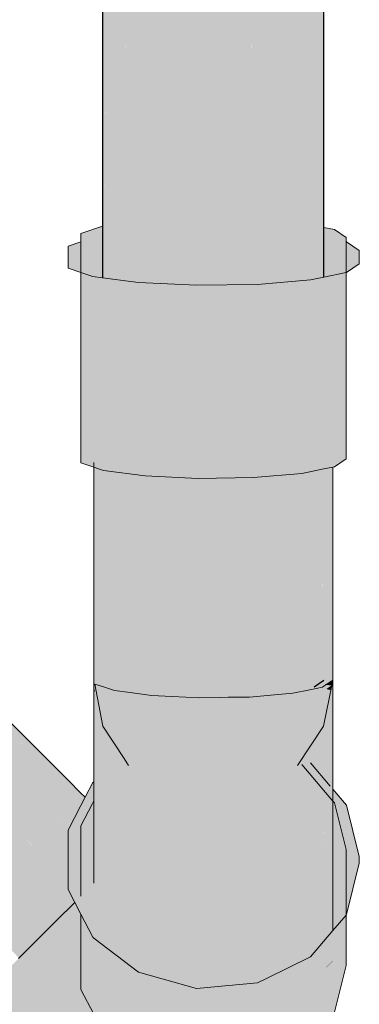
# Model space of a CAD drawing. Header units: millimetres. Extents: x 321 to 585, y -277 to 9.
# Tile 451 of 656: x 520.877 to 521.185, y -205.727 to -204.835. Entities that reach past the tile are written whole.
import ezdxf

# ---------------------------------------------------------------- set-up
doc = ezdxf.new("R2010")
doc.units = ezdxf.units.MM
doc.header["$MEASUREMENT"] = 0
for name, color, linetype, lineweight in [('CV-Condutos', 1, 'Continuous', 25), ('CV-Ramal de ventilação', 9, 'Continuous', 18), ('TQ-Condutos', 3, 'Continuous', 25)]:
    doc.layers.add(name, color=color, linetype=linetype, lineweight=lineweight)

msp = doc.modelspace()

# ---------------------------------------------------------------- hatches: boundary and pattern name
at = {"layer": 'CV-Condutos', "linetype": 'Continuous'}
for points in [[(520.95239, -205.02967), (520.95239, -205.06866), (520.95255, -205.06868), (520.95407, -205.06889), (520.95574, -205.06911), (520.95705, -205.06928), (520.95425, -205.02905), (520.95425, -205.02143), (520.95239, -201.68815), (520.95239, -205.02204)], [(521.14518, -205.02146), (521.14518, -205.01654), (521.14518, -205.01299), (521.1442, -201.69112), (521.1442, -205.01232), (521.1442, -205.01586), (521.1442, -205.01232), (521.1442, -201.69112), (521.12237, -204.99721), (521.12235, -205.00073), (521.12224, -205.01681), (521.1442, -205.02126), (521.12224, -205.01681), (521.12755, -205.0717), (521.14083, -205.07057), (521.1442, -205.06989), (521.1443, -205.06987), (521.14507, -205.06971), (521.14609, -205.0695)], [(521.15297, -205.0681), (521.15297, -205.02304), (521.15297, -205.02194), (521.15297, -205.01839), (521.15297, -201.68506), (521.1452, -205.01301), (521.14519, -205.01655), (521.14518, -205.02146), (521.14609, -205.0695), (521.14687, -205.06934)], [(520.95425, -205.02905), (520.95705, -205.06928), (520.9571, -205.06929), (520.96954, -205.07094), (520.96988, -205.07098), (520.96954, -205.024), (520.96988, -205.07098), (520.97264, -205.07135), (520.97627, -205.07183), (520.9791, -205.07221), (521.00013, -205.0737), (521.00087, -205.07374), (521.00141, -205.07376), (521.00486, -205.07393), (521.01057, -205.0742), (521.01478, -205.0744), (521.04097, -205.07565), (521.04097, -205.00037), (521.04097, -205.07544), (521.04164, -205.07543), (521.04514, -205.07538), (521.046, -204.99871), (521.04599, -204.99105), (521.04097, -204.99271), (521.04599, -204.99105), (521.04097, -201.69991), (521.0056, -205.00442), (521.00552, -205.0121), (521.00087, -205.01363), (521.00552, -205.0121), (521.00551, -205.00445), (521.00087, -205.00599), (521.00551, -205.00445), (521.00087, -201.69797), (520.97311, -205.01518), (520.97305, -205.02284), (520.97304, -205.0152), (520.96954, -205.01636), (520.97304, -205.0152), (520.96954, -201.69383), (520.95429, -205.02141)], [(521.12224, -205.01681), (521.12223, -205.00064), (521.12223, -204.99711), (521.11942, -201.69614), (521.11942, -204.99516), (521.11942, -204.9987), (521.11942, -204.99516), (521.11942, -201.69614), (521.08752, -204.97309), (521.08749, -204.97658), (521.08748, -204.97306), (521.08291, -201.69924), (521.08712, -204.97281), (521.08291, -201.69924), (521.0466, -204.94477), (521.08291, -204.96989), (521.08712, -204.97633), (521.08291, -204.96989), (521.0466, -204.94477), (521.04656, -204.94824), (521.04609, -204.99102), (521.046, -204.99871), (521.08291, -204.9865), (521.08291, -204.97883), (521.08291, -204.97341), (521.08291, -205.00883), (521.08291, -204.9865), (521.046, -204.99871), (521.04597, -205.00134), (521.04514, -205.07538), (521.05209, -205.07527), (521.05695, -205.0752), (521.08291, -205.0748), (521.08343, -205.07479), (521.08653, -205.07475), (521.08717, -205.00969), (521.11942, -205.01623), (521.08717, -205.00969), (521.08653, -205.07475), (521.08769, -205.07473), (521.09199, -205.07466), (521.0928, -205.07465), (521.09595, -205.07438), (521.11942, -205.07239), (521.11974, -205.07236), (521.12188, -205.07218), (521.12511, -205.07191), (521.12755, -205.0717)], [(520.9524, -201.71243), (520.95425, -205.02905), (520.96943, -201.71799), (520.96944, -201.71569), (520.96795, -201.71541), (520.95544, -201.71301)], [(520.96956, -201.71736), (520.97305, -205.02284), (521.00068, -201.72168), (520.98221, -201.71814), (520.96956, -201.71572)], [(521.1192, -201.71824), (521.10708, -201.71899), (521.08293, -201.72047), (521.08294, -201.72172), (521.08749, -204.97658)], [(521.14405, -201.71481), (521.14405, -201.71371), (521.13006, -201.71639), (521.11944, -201.71759), (521.11944, -201.71843), (521.12224, -205.01681)], [(521.15291, -201.71201), (521.15291, -201.71116), (521.1477, -201.71301), (521.14421, -201.71368), (521.14421, -201.71425), (521.14518, -205.02146)], [(521.00091, -201.72021), (521.00552, -205.0121), (521.04074, -201.72172), (521.04075, -201.72097), (521.03943, -201.72094), (521.02285, -201.72063), (521.0009, -201.71928)], [(521.08265, -201.72177), (521.08267, -201.72058), (521.08267, -201.72048), (521.0803, -201.72063), (521.06601, -201.7209), (521.05158, -201.72118), (521.06668, -201.72146), (521.05158, -201.72118), (521.041, -201.72097), (521.041, -201.72138), (521.04101, -201.72304), (521.046, -204.99871)], [(521.14466, -205.24369), (521.1442, -205.43948), (521.15297, -205.4334)]]:
    msp.add_hatch(color=11, dxfattribs=at).paths.add_polyline_path(points)
at = {"layer": 'CV-Ramal de ventilação', "linetype": 'Continuous'}
for points in [[(520.93283, -205.02852), (520.93283, -205.03594), (520.93313, -205.03604), (520.95239, -205.04242), (520.93283, -205.03594), (520.93283, -205.06392), (520.94973, -205.06831), (520.94365, -205.0675), (520.93283, -205.06392), (520.93283, -205.06607), (520.93283, -205.23653), (520.95049, -205.06977), (520.95063, -205.06843), (520.94457, -205.12571), (520.93283, -205.23653), (520.94457, -205.24041), (520.95239, -205.243), (520.95335, -205.24332), (520.95239, -205.09667), (520.9522, -205.06864), (520.95239, -205.05186), (520.9522, -205.06864), (520.95239, -205.06448), (520.95335, -205.04274), (520.95239, -205.06448), (520.95239, -205.06866), (520.9522, -205.06864), (520.95239, -205.09667), (520.95335, -205.24332), (520.95335, -205.06879), (520.986, -205.07312), (520.99087, -205.0477), (520.98602, -205.07303), (520.99087, -205.07326), (520.98602, -205.07303), (520.95335, -205.24332), (520.99087, -205.2483), (521.03888, -205.25059), (521.03277, -205.07526), (521.03888, -205.07547), (521.03888, -205.05), (521.03888, -205.07547), (521.03888, -205.25059), (521.08271, -205.07481), (521.03888, -205.25059), (521.08909, -205.24981), (521.08909, -205.07471), (521.08909, -205.07497), (521.08909, -205.24981), (521.0928, -205.07465), (521.08909, -205.04922), (521.0928, -205.07465), (521.08909, -205.24981), (521.12668, -205.07414), (521.1272, -205.07173), (521.08909, -205.24981), (521.13281, -205.2461), (521.13281, -205.07125), (521.13281, -205.0722), (521.13281, -205.2461), (521.15297, -205.10566), (521.15823, -205.06909), (521.15297, -205.06954), (521.15823, -205.06909), (521.15853, -205.06698), (521.15297, -205.0681), (521.14083, -205.07057), (521.13281, -205.04551), (521.14083, -205.07057), (521.15297, -205.06234), (521.15297, -205.04142), (521.15297, -205.06234), (521.15853, -205.06698), (521.16248, -205.0395), (521.15297, -205.03887), (521.16248, -205.0395), (521.16097, -205.04997), (521.16097, -205.06648), (521.16228, -205.06622), (521.16248, -205.06618), (521.16228, -205.06622), (521.16097, -205.06648), (521.16097, -205.24039), (521.16248, -205.24008), (521.16922, -205.06481), (521.16248, -205.24008), (521.17297, -205.23282), (521.17135, -205.06437), (521.1704, -205.03401), (521.17135, -205.06437), (521.17297, -205.23282), (521.17297, -205.06404), (521.17282, -205.06407), (521.17297, -205.06404), (521.17297, -205.03579), (521.17297, -205.03223), (521.1728, -205.03567), (521.17297, -205.03223), (521.16783, -205.03223), (521.15297, -205.03223), (521.05158, -205.03223), (520.95239, -205.03542), (520.95239, -205.03533), (520.93349, -205.03592), (520.95239, -205.02966), (520.95239, -205.02913), (520.95239, -205.02204)], [(520.93349, -205.03592), (520.95239, -205.03533), (520.95239, -205.02967)], [(521.16248, -205.02496), (521.15297, -205.02304), (521.15297, -205.02559), (521.15297, -205.03223), (521.17297, -205.03223)], [(521.17297, -205.03615), (521.17297, -205.0441), (521.15297, -205.05075), (521.17297, -205.05206), (521.17344, -205.05209), (521.17297, -205.05219), (521.15297, -205.05624), (521.15297, -205.06363), (521.15297, -205.06369), (521.17297, -205.05236), (521.15297, -205.06369), (521.15297, -205.06363), (521.15297, -205.05624), (521.17344, -205.05209), (521.15297, -205.05075), (521.05158, -205.0441), (520.95239, -205.05471), (520.95239, -205.05076), (520.95239, -205.04721), (520.93283, -205.04782), (520.93283, -205.04039), (520.93283, -205.03614), (520.92109, -205.04002), (520.92109, -205.04819), (520.93283, -205.05207), (520.92109, -205.04819), (520.92109, -205.06004), (520.93283, -205.05776), (520.94365, -205.05565), (520.95239, -205.0568), (520.94365, -205.05565), (520.93283, -205.05776), (520.92109, -205.06004), (520.93283, -205.06392), (520.94365, -205.0675), (520.95239, -205.06866), (520.95239, -205.06615), (520.95239, -205.06866), (520.98488, -205.0611), (520.95239, -205.06866), (520.98488, -205.07297), (521.03763, -205.06364), (521.0928, -205.06278), (521.14083, -205.05869), (521.0928, -205.06278), (521.03763, -205.06364), (520.98488, -205.07297), (521.03763, -205.07549), (521.0928, -205.07465), (521.14083, -205.07057), (521.15297, -205.0681), (521.17297, -205.06404), (521.17344, -205.06395), (521.18498, -205.05596), (521.18498, -205.0441), (521.17344, -205.03612)], [(521.15297, -205.24201), (521.16097, -205.24039), (521.16097, -205.06648), (521.16097, -205.04997), (521.15853, -205.06698), (521.15297, -205.10566), (521.13281, -205.2461)], [(520.95335, -205.07147), (520.95335, -205.24332), (520.986, -205.07312), (520.98488, -205.07297), (520.95335, -205.06879)], [(521.03278, -205.07557), (521.03888, -205.25059), (521.03888, -205.07555), (521.03888, -205.07547), (521.03763, -205.07549), (521.03277, -205.07526)], [(520.94467, -205.43395), (520.94478, -205.43451), (520.94478, -205.43399), (520.94457, -205.23618), (520.94457, -205.4334)], [(520.95239, -205.24399), (520.96268, -205.24641), (520.96285, -205.24458), (520.9584, -205.24399), (520.95335, -205.24332), (520.95239, -205.243), (520.95239, -205.2432), (520.95239, -205.243), (520.94457, -205.24041), (520.94457, -205.24216), (520.94478, -205.43451), (520.95239, -205.35456), (520.96268, -205.24641)], [(520.94457, -205.43391), (520.94457, -205.43676), (520.94526, -205.43699), (520.95239, -205.43934), (520.96307, -205.44287), (520.95239, -205.43761), (520.96307, -205.44287), (520.96307, -205.44005), (520.96286, -205.24459), (520.95239, -205.43651), (520.96286, -205.24459), (520.95239, -205.3591), (520.94552, -205.43423), (520.95239, -205.3591), (520.96307, -205.24229), (520.95239, -205.35456), (520.94483, -205.434), (520.94478, -205.43451), (520.94467, -205.43395), (520.94457, -205.4334)], [(520.96307, -205.44005), (520.96307, -205.24461), (520.96286, -205.24459)], [(520.96307, -205.44287), (520.97731, -205.44477), (520.99687, -205.44737), (520.99687, -205.4458), (520.97746, -205.44324), (520.96954, -205.44219), (520.97746, -205.44324), (520.99687, -205.4458), (520.99687, -205.24676), (520.96353, -205.4402), (520.96333, -205.44137), (520.96353, -205.4402), (520.99648, -205.24905), (520.99656, -205.24857), (520.99339, -205.24842), (520.99087, -205.2483), (520.96307, -205.24461), (520.96307, -205.24698), (520.96307, -205.44005), (520.96307, -205.44134)], [(521.15151, -205.438), (521.15151, -205.43442), (521.15113, -205.24238), (521.12504, -205.44336), (521.13425, -205.44149), (521.1442, -205.43948), (521.13425, -205.44149), (521.12504, -205.44336), (521.15085, -205.24457), (521.15113, -205.24238), (521.13281, -205.2461), (521.12486, -205.44339), (521.12478, -205.44537), (521.14019, -205.44226), (521.15152, -205.43996)], [(521.15152, -205.43996), (521.15156, -205.43438), (521.15297, -205.24201), (521.15152, -205.2423), (521.15113, -205.24238), (521.15152, -205.43441)], [(521.15297, -205.40808), (521.15297, -205.43895), (521.16062, -205.24046), (521.15297, -205.24201), (521.15152, -205.43996)], [(521.16096, -205.42787), (521.16062, -205.24046), (521.15319, -205.43325), (521.15297, -205.43895), (521.16097, -205.4334)], [(521.16097, -205.42786), (521.16097, -205.24039), (521.16062, -205.24046)], [(520.99687, -205.25124), (520.99687, -205.44737), (521.03975, -205.25063), (521.03976, -205.25058), (521.03923, -205.25058), (521.03888, -205.25059), (520.99687, -205.24859)], [(520.9972, -205.44585), (520.99713, -205.44615), (520.99687, -205.44737), (521.01533, -205.44824), (521.01548, -205.44704), (521.00087, -205.44633), (521.01548, -205.44704), (521.01533, -205.44824), (521.04014, -205.44942), (521.04014, -205.44822), (521.04014, -205.24883)], [(521.08538, -205.44756), (521.08538, -205.44739), (521.08538, -205.24813), (521.04041, -205.44824), (521.04097, -205.44826), (521.05308, -205.44807), (521.04097, -205.44826), (521.0404, -205.44827), (521.05296, -205.44884), (521.07947, -205.44766), (521.05296, -205.44884), (521.0404, -205.44827), (521.04014, -205.44942), (521.05897, -205.44913), (521.08196, -205.44762), (521.08291, -205.4476), (521.08196, -205.44762), (521.05897, -205.44913), (521.06617, -205.44902), (521.08538, -205.44873)], [(521.04014, -205.44942), (521.08498, -205.24987), (521.04014, -205.25057)], [(521.12478, -205.44404), (521.12478, -205.44341), (521.12478, -205.24479), (521.08564, -205.44737), (521.1122, -205.44511), (521.11942, -205.4445), (521.1122, -205.44511), (521.08564, -205.44737), (521.08538, -205.44873), (521.10803, -205.4468), (521.12478, -205.44537)], [(521.12392, -205.24927), (521.12439, -205.24681), (521.08909, -205.24981), (521.08538, -205.24987), (521.08538, -205.25012), (521.08538, -205.44873)], [(521.13281, -205.2461), (521.12478, -205.24678), (521.12478, -205.24772), (521.12478, -205.44537)], [(521.15297, -205.4334), (521.15297, -205.40808), (521.15178, -205.43423), (521.15152, -205.43996), (521.15297, -205.43895)], [(521.16097, -205.4334), (521.16097, -205.42786), (521.16096, -205.42787)], [(520.94457, -205.43676), (520.94457, -205.43889), (520.94457, -205.44041), (520.94596, -205.44368), (520.94651, -205.44498), (520.94621, -205.4437), (520.94651, -205.44498), (520.94769, -205.44974), (520.94795, -205.45081), (520.94774, -205.44974), (520.94682, -205.44499), (520.94643, -205.44371), (520.94546, -205.44053), (520.94643, -205.44371), (520.94682, -205.44499), (520.94657, -205.44371), (520.94597, -205.4406), (520.94509, -205.43896), (520.94597, -205.4406), (520.94538, -205.439)], [(520.94566, -205.43904), (520.94526, -205.43699), (520.94457, -205.43676), (520.94538, -205.439), (520.94597, -205.4406)], [(520.94457, -205.44041), (520.94557, -205.44366), (520.94457, -205.44362), (520.94457, -205.44489), (520.94721, -205.44975), (520.94779, -205.45081), (520.94746, -205.44975), (520.94779, -205.45081), (520.94822, -205.45219), (520.94789, -205.45081), (520.94754, -205.44974), (520.94597, -205.44495), (520.94754, -205.44974), (520.94789, -205.45081), (520.94795, -205.45081), (520.94769, -205.44974), (520.94764, -205.44974), (520.94769, -205.44974), (520.94651, -205.44498), (520.94596, -205.44368)], [(520.94457, -205.44041), (520.94457, -205.44362), (520.94557, -205.44366)], [(521.15297, -205.47361), (521.16001, -205.43825), (521.16097, -205.4334), (521.15297, -205.43423), (521.15297, -205.43967), (521.15169, -205.43993), (521.15152, -205.43996), (521.15028, -205.44021), (521.15015, -205.44091), (521.14391, -205.47528), (521.13004, -205.44493), (521.13156, -205.44824), (521.13722, -205.44431), (521.13156, -205.44824), (521.14391, -205.47528), (521.14973, -205.44325), (521.1378, -205.44391), (521.14973, -205.44325), (521.15028, -205.44021), (521.14019, -205.44226), (521.12979, -205.44436), (521.12478, -205.44537), (521.12317, -205.44551), (521.12314, -205.44571), (521.1192, -205.47528), (521.09761, -205.44855), (521.09786, -205.44886), (521.09955, -205.44852), (521.09786, -205.44886), (521.1192, -205.47528), (521.12281, -205.44817), (521.10289, -205.44784), (521.12281, -205.44817), (521.12317, -205.44551), (521.10803, -205.4468), (521.09696, -205.44775), (521.08538, -205.44873), (521.08443, -205.44881), (521.08281, -205.47528), (521.08427, -205.45151), (521.08434, -205.45036), (521.08107, -205.4502), (521.08434, -205.45036), (521.08443, -205.44875), (521.07778, -205.44885), (521.06404, -205.44938), (521.07778, -205.44885), (521.06617, -205.44902), (521.06275, -205.44932), (521.06035, -205.44952), (521.06275, -205.44932), (521.06617, -205.44902), (521.05897, -205.44913), (521.05621, -205.44917), (521.05687, -205.44982), (521.05729, -205.45023), (521.05603, -205.44899), (521.0407, -205.44827), (521.04045, -205.44827), (521.04047, -205.44943), (521.04101, -205.47528), (521.01399, -205.44964), (521.01206, -205.44781), (520.99938, -205.44626), (520.99814, -205.4462), (520.99828, -205.44755), (521.00104, -205.47528), (520.999, -205.45474), (520.99871, -205.45186), (520.98838, -205.44844), (520.99871, -205.45186), (520.99828, -205.44755), (520.98569, -205.44684), (520.9832, -205.44672), (520.98569, -205.44684), (520.99828, -205.44755), (520.99794, -205.44742), (520.99687, -205.44737), (520.98361, -205.4456), (520.97999, -205.44565), (520.9786, -205.4465), (520.97999, -205.44565), (520.98361, -205.4456), (520.97731, -205.44477), (520.97284, -205.44417), (520.97478, -205.44632), (520.97533, -205.44692), (520.97284, -205.44417), (520.96463, -205.44308), (520.96381, -205.44297), (520.96468, -205.44341), (520.96381, -205.44297), (520.96307, -205.44287), (520.95239, -205.43934), (520.95239, -205.44145), (520.95239, -205.44152), (520.95239, -205.44145), (520.95239, -205.43934), (520.94709, -205.4376), (520.94916, -205.44103), (520.95239, -205.44638), (520.9698, -205.47528), (521.0129, -205.51076), (520.98912, -205.49119), (520.9698, -205.47528), (520.98155, -205.49701), (520.9698, -205.47528), (520.94709, -205.4376), (520.94526, -205.43699), (520.95271, -205.47528), (520.97182, -205.50451), (520.97785, -205.49987), (520.97182, -205.50451), (520.98899, -205.51076), (520.97182, -205.50451), (520.9759, -205.51076), (521.0177, -205.53448), (521.03064, -205.53448), (521.04719, -205.53448), (521.04349, -205.51076), (521.04719, -205.53448), (521.06451, -205.53448), (521.07547, -205.51076), (521.06451, -205.53448), (521.04719, -205.53448), (521.05158, -205.54282), (521.07958, -205.53448), (521.10333, -205.51076), (521.07958, -205.53448), (521.08982, -205.53448), (521.12224, -205.51076), (521.12893, -205.51076), (521.15264, -205.47528)], [(520.95239, -205.4362), (520.9642, -205.44042), (520.96307, -205.4334)], [(521.16059, -205.66099), (521.16097, -205.66053), (521.16097, -205.54302), (521.15878, -205.52994), (521.16097, -205.54302), (521.16097, -205.53874), (521.16097, -205.53217), (521.16097, -205.49666), (521.16097, -205.4334), (521.15961, -205.49119), (521.16025, -205.46388), (521.15473, -205.46477), (521.15398, -205.46854), (521.15484, -205.47199), (521.15398, -205.46854), (521.15473, -205.46477), (521.15311, -205.46504), (521.15152, -205.47145), (521.15312, -205.47285), (521.15359, -205.47052), (521.15312, -205.47285), (521.15384, -205.47348), (521.15312, -205.47285), (521.15264, -205.47528), (521.15224, -205.47729), (521.15871, -205.52951), (521.15871, -205.52966), (521.15887, -205.54055), (521.15871, -205.52964), (521.15846, -205.54007), (521.15871, -205.52951), (521.15224, -205.47729), (521.15189, -205.47903), (521.15224, -205.47729), (521.15264, -205.47528), (521.15312, -205.47285), (521.15209, -205.4761), (521.1516, -205.47684), (521.15209, -205.4761), (521.15312, -205.47285), (521.15152, -205.47145), (521.15156, -205.47689), (521.15162, -205.48042), (521.15198, -205.50258), (521.15165, -205.48026), (521.15227, -205.52193), (521.15198, -205.50258), (521.15162, -205.48042), (521.15156, -205.47689), (521.15159, -205.48057), (521.15175, -205.50166), (521.15191, -205.52151), (521.1521, -205.53258), (521.15244, -205.53298), (521.1521, -205.53258), (521.15191, -205.52151), (521.15175, -205.50166), (521.15158, -205.48062), (521.15155, -205.4769), (521.15152, -205.47145), (521.15152, -205.47696), (521.15155, -205.48077), (521.15171, -205.50151), (521.15155, -205.48077), (521.15152, -205.47696), (521.15152, -205.48092), (521.15152, -205.50072), (521.15152, -205.47696), (521.15152, -205.47145), (521.1511, -205.47758), (521.15152, -205.47145), (521.14589, -205.47807), (521.13044, -205.49625), (521.14632, -205.48474), (521.14721, -205.4834), (521.14632, -205.48474), (521.14996, -205.49446), (521.14632, -205.48474), (521.13044, -205.49625), (521.12583, -205.50168), (521.12478, -205.50291), (521.12543, -205.516), (521.12639, -205.51456), (521.12643, -205.5145), (521.12639, -205.51456), (521.12543, -205.516), (521.13398, -205.68761), (521.13456, -205.68732), (521.1307, -205.50812), (521.13068, -205.50738), (521.13071, -205.50811), (521.13097, -205.50772), (521.13415, -205.50295), (521.13502, -205.50164), (521.13415, -205.50295), (521.13097, -205.50772), (521.13071, -205.50811), (521.137, -205.68611), (521.14773, -205.52744), (521.14841, -205.51739), (521.14773, -205.52744), (521.137, -205.68611), (521.14083, -205.68422), (521.15096, -205.67231), (521.15108, -205.67217), (521.1486, -205.52847), (521.15108, -205.67217), (521.15152, -205.67165), (521.15275, -205.6702), (521.15152, -205.5319), (521.15277, -205.67018), (521.15161, -205.53201), (521.15152, -205.52105), (521.15161, -205.53201), (521.15277, -205.67018), (521.15282, -205.67013), (521.15305, -205.66985), (521.15192, -205.53237), (521.15184, -205.52143), (521.15193, -205.53239), (521.15306, -205.66984), (521.15438, -205.66828), (521.15199, -205.53246), (521.1544, -205.66826), (521.15445, -205.6682), (521.15548, -205.66699), (521.16052, -205.66107)], [(521.15152, -205.43441), (521.15152, -205.4334), (521.15131, -205.43455), (521.15152, -205.43996)], [(521.15169, -205.43984), (521.15152, -205.43996), (521.15169, -205.43993)], [(521.16025, -205.46388), (521.16097, -205.4334), (521.15311, -205.46504)], [(521.16097, -205.4334), (521.15376, -205.43754), (521.15976, -205.4383), (521.16027, -205.43622)], [(521.15976, -205.4383), (521.15517, -205.44145), (521.15872, -205.44248), (521.15905, -205.44112)], [(521.10429, -205.70226), (521.10383, -205.70676), (521.12301, -205.72594), (521.12327, -205.69289), (521.12335, -205.69285), (521.12478, -205.69215), (521.12478, -205.50291), (521.068, -205.449), (521.05756, -205.44915), (521.04963, -205.44927), (521.04345, -205.44937), (521.03792, -205.45362), (521.02544, -205.44964), (520.96307, -205.48838), (520.97791, -205.49982), (520.97011, -205.49381), (520.96326, -205.48852), (520.96307, -205.48838), (520.96317, -205.48868), (520.97007, -205.49389), (520.96317, -205.48868), (520.96503, -205.49413), (520.96777, -205.49831), (520.96876, -205.49983), (520.97182, -205.50451), (520.96876, -205.49983), (520.96777, -205.49831), (520.96503, -205.49413), (520.96698, -205.49983), (520.96925, -205.50649), (520.974, -205.50785), (520.96925, -205.50649), (520.96697, -205.49984), (520.96499, -205.49406), (520.96316, -205.48872), (520.96419, -205.49285), (520.96316, -205.48872), (520.96307, -205.48838), (520.96307, -205.48888), (520.96405, -205.49263), (520.96628, -205.50116), (520.96788, -205.50754), (520.96625, -205.50122), (520.96788, -205.50754), (520.96628, -205.50116), (520.96403, -205.4926), (520.96307, -205.48888), (520.96307, -205.49113), (520.96307, -205.48888), (520.96307, -205.48838), (520.96304, -205.48894), (520.96304, -205.49109), (520.96307, -205.50733), (520.96307, -205.51124), (520.96307, -205.566), (520.96307, -205.56583), (520.96307, -205.51124), (520.96307, -205.50734), (520.96304, -205.49109), (520.96304, -205.48894), (520.96307, -205.48838), (521.02342, -205.45089), (521.00158, -205.45), (520.99738, -205.45006), (520.9506, -205.46445), (520.95067, -205.46477), (520.9506, -205.46445), (520.94822, -205.45219), (520.94753, -205.45082), (520.94822, -205.45219), (520.94779, -205.45081), (520.94721, -205.44975), (520.94457, -205.44489), (520.94457, -205.44979), (520.947, -205.44975), (520.94457, -205.44979), (520.94457, -205.45086), (520.94457, -205.45285), (520.94972, -205.4707), (520.95616, -205.49299), (520.95271, -205.47528), (520.95094, -205.46616), (520.95271, -205.47528), (520.95616, -205.49299), (520.96242, -205.49013), (520.95616, -205.49299), (520.95659, -205.49525), (520.95745, -205.49967), (520.95786, -205.49889), (520.96129, -205.51076), (520.96187, -205.50963), (520.96293, -205.49091), (520.96187, -205.50963), (520.96129, -205.51076), (520.96063, -205.51202), (520.96129, -205.51076), (520.95786, -205.49889), (520.95958, -205.51061), (520.95982, -205.51182), (520.95997, -205.51262), (520.96007, -205.5131), (520.95997, -205.51262), (520.95968, -205.51386), (520.96014, -205.5135), (520.96034, -205.51451), (520.96172, -205.51228), (520.95894, -205.5617), (520.95893, -205.56186), (520.96132, -205.51953), (520.96172, -205.51228), (520.96034, -205.51451), (520.96014, -205.5135), (520.95968, -205.51386), (520.95403, -205.5247), (520.94847, -205.53538), (520.95403, -205.5247), (520.95968, -205.51386), (520.95997, -205.51262), (520.95982, -205.51182), (520.95326, -205.5188), (520.95982, -205.51182), (520.95958, -205.51061), (520.95786, -205.49889), (520.95745, -205.49967), (520.95209, -205.50997), (520.95745, -205.49967), (520.95659, -205.49525), (520.95616, -205.49299), (520.94621, -205.46533), (520.95616, -205.49299), (520.94972, -205.4707), (520.94457, -205.45285), (520.94457, -205.46281), (520.94457, -205.52443), (520.94457, -205.52549), (520.94457, -205.54288), (520.94457, -205.5475), (520.94457, -205.61757), (520.95264, -205.67343), (520.95841, -205.67787), (520.95887, -205.67822), (520.95646, -205.60567), (520.95887, -205.67822), (520.95896, -205.67829), (520.96061, -205.67956), (520.95951, -205.60262), (520.96126, -205.68006), (520.96307, -205.68146), (520.96741, -205.6848), (520.96307, -205.59907), (520.9796, -205.58253), (520.98529, -205.57685), (520.9796, -205.58253), (520.96307, -205.59907), (520.96741, -205.6848), (520.97894, -205.69368), (520.97994, -205.69444), (520.98004, -205.69452), (520.98911, -205.59204), (520.99122, -205.57092), (520.9944, -205.53907), (520.99687, -205.51442), (521.04014, -205.52643), (521.04529, -205.64822), (521.04529, -205.64804), (521.04014, -205.52643), (521.04014, -205.6429), (521.04014, -205.64307), (521.04532, -205.7122), (521.04799, -205.71196), (521.0482, -205.71194), (521.06223, -205.71068), (521.06316, -205.7106), (521.06721, -205.67014), (521.06316, -205.7106), (521.07488, -205.70954), (521.08538, -205.7086), (521.08538, -205.6883), (521.08538, -205.52237), (521.10342, -205.70269)], [(521.01399, -205.44964), (521.01417, -205.44981), (521.04101, -205.47528), (521.04055, -205.45317), (521.04052, -205.45157), (521.03556, -205.45091), (521.04052, -205.45157), (521.04047, -205.44943), (521.03251, -205.44953), (521.02586, -205.44963), (521.03251, -205.44953), (521.04047, -205.44943), (521.04014, -205.44942), (521.03133, -205.449), (521.01648, -205.44839), (521.02127, -205.4497), (521.01514, -205.44979), (521.02127, -205.4497), (521.01648, -205.44839), (521.03133, -205.449), (521.01533, -205.44824), (521.01236, -205.4481)], [(521.04045, -205.44824), (521.0407, -205.44827), (521.04097, -205.44826)], [(521.08538, -205.44873), (521.06918, -205.45011), (521.12478, -205.50291), (521.15152, -205.47145)], [(521.15872, -205.44248), (521.15399, -205.44648), (521.15297, -205.44733), (521.15297, -205.44771), (521.12931, -205.44979), (521.12186, -205.45495), (521.15152, -205.47145), (521.15297, -205.46559), (521.15743, -205.44764), (521.15774, -205.44642)], [(520.94822, -205.45219), (520.94795, -205.45081), (520.94789, -205.45081)], [(520.96698, -205.49983), (520.96503, -205.49413), (520.96316, -205.48872), (520.965, -205.49408)], [(521.12535, -205.51613), (521.12478, -205.50291), (521.12478, -205.51698), (521.12478, -205.69215), (521.13179, -205.68869), (521.12528, -205.51622), (521.13179, -205.68869), (521.13273, -205.68822), (521.13384, -205.68767), (521.12542, -205.51601), (521.12478, -205.50291)], [(521.16097, -205.54302), (521.13281, -205.50989), (521.05158, -205.58701)], [(521.13456, -205.68732), (521.137, -205.68611), (521.13068, -205.50738)], [(521.13573, -205.51333), (521.15472, -205.53566), (521.15866, -205.52945), (521.14083, -205.50848)], [(520.99267, -205.70041), (520.99368, -205.70069), (520.99375, -205.70071), (520.98968, -205.59261), (520.99375, -205.70071), (520.99649, -205.70147), (520.99687, -205.70158), (520.9984, -205.702), (520.99687, -205.5998), (520.9984, -205.702), (520.99854, -205.70204), (520.99897, -205.70216), (520.99783, -205.60076), (520.99783, -205.60059), (520.99743, -205.56474), (520.99687, -205.56531), (520.99687, -205.59963), (520.99687, -205.56527), (520.99687, -205.51442), (520.99122, -205.57092), (520.99172, -205.57042), (520.98969, -205.59245), (520.99122, -205.57092), (520.98912, -205.59188), (520.98911, -205.59204), (520.98004, -205.69452), (520.98029, -205.69471)], [(520.99687, -205.51442), (520.99687, -205.56528), (520.99743, -205.56472)], [(521.02737, -205.6303), (521.04014, -205.71359), (521.04014, -205.64307), (521.04014, -205.52643), (521.03671, -205.52548), (521.00747, -205.55471), (521.03671, -205.52548), (520.99687, -205.51442), (520.99743, -205.56474), (520.99783, -205.60076), (520.99897, -205.70216), (521.00351, -205.70342), (521.01789, -205.70741), (521.0332, -205.71166), (521.03366, -205.71179)], [(521.12542, -205.51601), (521.13384, -205.68767), (521.13398, -205.68761)], [(520.94365, -205.52619), (520.93667, -205.5396), (520.93283, -205.54698), (520.92109, -205.56953), (520.93283, -205.55687), (520.92109, -205.56953), (520.92986, -205.57113), (520.93283, -205.57167), (520.93283, -205.56543), (520.94299, -205.54592), (520.94457, -205.54288), (520.94457, -205.53638), (520.94457, -205.52768), (520.94457, -205.52676), (520.94457, -205.52549)], [(520.96909, -205.57202), (521.05158, -205.58701), (520.95335, -205.526)], [(521.10342, -205.70269), (521.08538, -205.52237), (521.08538, -205.68813), (521.09632, -205.69907)], [(521.16097, -205.53874), (521.16097, -205.54302), (521.16248, -205.54479), (521.16389, -205.55048), (521.16647, -205.54949), (521.17344, -205.54684), (521.16097, -205.53217)], [(521.16248, -205.73442), (521.16248, -205.68656), (521.16097, -205.68806), (521.1577, -205.69133), (521.16097, -205.68805), (521.15771, -205.69126), (521.16248, -205.68656), (521.15981, -205.68917), (521.16097, -205.68803), (521.16002, -205.68895), (521.16248, -205.6865), (521.15808, -205.69084), (521.15771, -205.69121), (521.15492, -205.694), (521.15512, -205.6938), (521.15631, -205.69267), (521.15619, -205.69278), (521.15631, -205.69267), (521.15512, -205.6938), (521.15492, -205.69401), (521.15491, -205.69406), (521.1549, -205.69412), (521.15848, -205.66346), (521.15807, -205.66394), (521.15848, -205.66346), (521.16097, -205.64213), (521.16097, -205.63634), (521.16097, -205.64213), (521.16248, -205.62924), (521.16097, -205.64213), (521.16097, -205.6488), (521.1617, -205.65968), (521.16097, -205.66053), (521.15998, -205.6617), (521.15965, -205.66209), (521.15848, -205.66346), (521.15492, -205.694), (521.15771, -205.6912), (521.16097, -205.68793), (521.16248, -205.68643), (521.16248, -205.65876), (521.16248, -205.73442), (521.16836, -205.65185), (521.16248, -205.73442), (521.17297, -205.69219), (521.17297, -205.64641), (521.17297, -205.58701), (521.16248, -205.54479), (521.16097, -205.54302), (521.16097, -205.54536), (521.16097, -205.58701), (521.05158, -205.58701), (521.16097, -205.62867), (521.05158, -205.58701), (521.08323, -205.68598), (521.08332, -205.68624), (521.08348, -205.68623), (521.08332, -205.68624), (521.05158, -205.58701), (521.04419, -205.64711), (521.02437, -205.6273), (521.00995, -205.61288), (520.99446, -205.59739), (520.94457, -205.60646), (520.94457, -205.59676), (520.94457, -205.56757), (520.94457, -205.5475), (520.94457, -205.54288), (520.94299, -205.54592), (520.93283, -205.56543), (520.93283, -205.6086), (520.94457, -205.63115), (520.93993, -205.62223), (520.93283, -205.6086), (520.93283, -205.62933), (520.94457, -205.64002), (520.94457, -205.66256), (520.94682, -205.66895), (520.95335, -205.64803), (520.94682, -205.66895), (520.94457, -205.67618), (520.94611, -205.67124), (520.94682, -205.66895), (520.94492, -205.66749), (520.94457, -205.66721), (520.94457, -205.66827), (520.94457, -205.66972), (520.94457, -205.66827), (520.94457, -205.66721), (520.94365, -205.66651), (520.93283, -205.64572), (520.93283, -205.65818), (520.93283, -205.71377), (520.94457, -205.73632), (520.95096, -205.67213), (520.95335, -205.67398), (520.95096, -205.67213), (520.94457, -205.73632), (520.95335, -205.75321), (520.98161, -205.69573), (520.99087, -205.6769), (521.03888, -205.69024), (520.99087, -205.6769), (520.98161, -205.69573), (520.99087, -205.69991), (520.99087, -205.78209), (521.02838, -205.71033), (521.03888, -205.71278), (521.07379, -205.70964), (521.03888, -205.71278), (521.03888, -205.79543), (521.07833, -205.70923), (521.08909, -205.75979), (521.08763, -205.7084), (521.08711, -205.69004), (521.08763, -205.7084), (521.08909, -205.75979), (521.08909, -205.70827), (521.08909, -205.69202), (521.08717, -205.68992), (521.08909, -205.69202), (521.09158, -205.6945), (521.08909, -205.69184), (521.09151, -205.69426), (521.08909, -205.68573), (521.09151, -205.69426), (521.10289, -205.70295), (521.10109, -205.70384), (521.10104, -205.70386), (521.10411, -205.70692), (521.11373, -205.71648), (521.10416, -205.70691), (521.11373, -205.71648), (521.10593, -205.70675), (521.11445, -205.71738), (521.1185, -205.70562), (521.12282, -205.69312), (521.13281, -205.66414), (521.16097, -205.63101), (521.13281, -205.66414), (521.14053, -205.68458), (521.15346, -205.66937), (521.15159, -205.67891), (521.152, -205.67871), (521.15415, -205.66856), (521.14708, -205.70192), (521.152, -205.67871), (521.15159, -205.67891), (521.15346, -205.66937), (521.14083, -205.68422), (521.14053, -205.68458), (521.14046, -205.6844), (521.13281, -205.66414), (521.13546, -205.68688), (521.13281, -205.66414), (521.13456, -205.68732), (521.13281, -205.66414), (521.13281, -205.68818), (521.13486, -205.69125), (521.13647, -205.71246), (521.13823, -205.7107), (521.13583, -205.69011), (521.13824, -205.71075), (521.13647, -205.71251), (521.13486, -205.69125), (521.13281, -205.68818), (521.13281, -205.69367), (521.13281, -205.71617), (521.13773, -205.72902), (521.14071, -205.73201), (521.14946, -205.74076), (521.14071, -205.73201), (521.13773, -205.72902), (521.13281, -205.71617), (521.13281, -205.68818), (521.13281, -205.66414), (521.13104, -205.68906), (521.13281, -205.66414), (521.12282, -205.69312), (521.11743, -205.70873), (521.11449, -205.71724), (521.12302, -205.72591), (521.12304, -205.72579), (521.1246, -205.7159), (521.12867, -205.69022), (521.1246, -205.7159), (521.12883, -205.72013), (521.1246, -205.7159), (521.12301, -205.72594), (521.11445, -205.71738), (521.09651, -205.7076), (521.09506, -205.70681), (521.09532, -205.70771), (521.09506, -205.70681), (521.09397, -205.70736), (521.0928, -205.70793), (521.09411, -205.70781), (521.0928, -205.70793), (521.10545, -205.74346), (521.0928, -205.70793), (521.08909, -205.70827), (521.08909, -205.70976), (521.08909, -205.75979), (521.07833, -205.70923), (521.03888, -205.79543), (521.0548, -205.794), (521.08909, -205.79092), (521.13281, -205.76934), (521.13281, -205.73574), (521.13281, -205.7241), (521.13281, -205.73574), (521.13868, -205.74161), (521.13281, -205.73574), (521.13281, -205.76934), (521.14824, -205.75117), (521.15358, -205.74488), (521.16097, -205.73619), (521.16097, -205.72084), (521.16097, -205.73619)], [(521.17344, -205.54684), (521.17297, -205.54702), (521.16389, -205.55048), (521.16789, -205.56658), (521.16801, -205.56705), (521.17297, -205.58701), (521.17297, -205.54858), (521.17297, -205.58701), (521.17297, -205.59325), (521.17303, -205.58726), (521.17297, -205.59325), (521.17452, -205.59325), (521.18498, -205.59325)], [(520.93283, -205.57167), (520.92109, -205.56953), (520.92109, -205.61696), (520.92109, -205.62317), (520.92721, -205.63493), (520.93283, -205.64572), (520.93283, -205.64359), (520.93283, -205.64248), (520.92785, -205.63429), (520.93283, -205.64248), (520.93283, -205.64359), (520.93283, -205.64572), (520.94365, -205.66651), (520.94457, -205.66721), (520.94457, -205.66707), (520.94457, -205.66721), (520.98488, -205.69825), (520.98488, -205.69201), (520.94457, -205.66098), (520.94365, -205.66028), (520.94457, -205.66098), (520.98488, -205.69201), (520.98488, -205.69825), (521.03763, -205.71289), (521.0928, -205.70793), (521.10097, -205.7039), (521.10108, -205.70383), (521.10043, -205.70318), (521.10032, -205.70325), (521.10043, -205.70318), (521.10108, -205.70383), (521.14083, -205.67799), (521.09692, -205.69967), (521.0968, -205.69973), (521.0928, -205.7017), (521.03763, -205.70666), (521.0928, -205.7017), (521.0968, -205.69973), (521.14083, -205.67799), (521.10097, -205.7039), (521.14083, -205.68422), (521.16097, -205.66053), (521.17297, -205.64641), (521.17297, -205.64042), (521.17297, -205.64027), (521.16097, -205.65669), (521.16097, -205.6543), (521.16097, -205.65669), (521.17297, -205.64027), (521.17297, -205.64018), (521.17297, -205.64027), (521.17344, -205.63963), (521.17297, -205.63945), (521.17344, -205.63963), (521.17297, -205.64027), (521.17297, -205.64042), (521.17297, -205.64641), (521.17344, -205.64586), (521.18498, -205.59946), (521.18498, -205.59325), (521.17297, -205.59325), (521.17297, -205.61407), (521.17297, -205.59325), (521.16097, -205.63489), (521.05158, -205.59325), (521.08913, -205.69206), (521.04487, -205.6478), (521.02688, -205.62981), (521.01379, -205.61672), (520.94457, -205.65971), (520.94457, -205.65933), (520.94457, -205.65971), (521.01379, -205.61672), (520.99974, -205.60267), (520.94457, -205.63304), (520.93283, -205.6395), (520.92934, -205.6328), (520.93283, -205.6395), (520.94457, -205.63304), (520.94457, -205.62629), (520.94457, -205.61825), (520.93283, -205.63131), (520.94457, -205.61825), (520.94457, -205.61758), (520.93283, -205.62932), (520.94457, -205.61758), (520.94457, -205.61269), (520.93283, -205.61482), (520.93283, -205.60908)], [(520.98969, -205.59245), (520.99172, -205.57046), (520.99122, -205.57096)], [(520.99135, -205.5708), (520.99172, -205.57043), (520.99122, -205.57092)], [(520.99135, -205.5708), (520.99122, -205.57093), (520.99172, -205.57046)], [(520.95951, -205.60262), (520.96061, -205.67956), (520.96114, -205.67997), (520.96126, -205.68006)], [(520.9266, -205.65339), (520.92109, -205.67472), (520.90412, -205.65803), (520.92109, -205.67481), (520.90412, -205.65803), (520.92109, -205.675), (520.93283, -205.68674), (520.93283, -205.68642), (520.93283, -205.68626), (520.93101, -205.65678), (520.92999, -205.64028), (520.92721, -205.63493), (520.92109, -205.64106), (520.91652, -205.64563), (520.92109, -205.64914), (520.92461, -205.65185), (520.92109, -205.64914), (520.91652, -205.64563), (520.90412, -205.65803), (520.92109, -205.67472)], [(521.04, -205.71268), (521.02737, -205.6303), (521.03366, -205.71179)], [(520.93283, -205.65818), (520.93283, -205.64572), (520.92999, -205.64028), (520.93101, -205.65678), (520.93283, -205.68626)], [(521.04014, -205.64307), (521.04528, -205.71221), (521.04532, -205.7122)], [(521.04014, -205.64307), (521.04014, -205.71267), (521.04528, -205.71221)], [(520.88351, -205.69955), (520.88377, -205.69963), (520.93283, -205.71579), (520.93409, -205.7162), (520.93283, -205.71564), (520.94457, -205.72085), (520.93283, -205.70262), (520.93283, -205.68674), (520.90412, -205.65803), (520.87957, -205.69198), (520.88341, -205.69936), (520.87957, -205.69198), (520.90412, -205.65803), (520.87635, -205.68579), (520.87305, -205.68909), (520.88302, -205.69906)], [(520.83345, -205.72869), (520.97361, -205.87122), (520.97685, -205.87209), (520.96338, -205.85557), (520.96811, -205.86281), (520.96914, -205.86438), (520.96811, -205.86281), (520.96338, -205.85557), (520.93853, -205.82508), (520.94457, -205.83249), (520.9569, -205.84761), (520.96338, -205.85557), (520.96714, -205.86018), (520.96549, -205.85701), (520.96329, -205.85278), (520.96307, -205.85237), (520.95948, -205.8496), (520.94457, -205.83215), (520.94457, -205.83112), (520.94457, -205.83215), (520.95948, -205.8496), (520.96307, -205.85237), (520.97499, -205.86154), (520.96009, -205.84664), (520.97748, -205.86346), (520.95991, -205.8463), (520.95275, -205.8393), (520.95991, -205.8463), (520.95692, -205.84054), (520.94457, -205.82678), (520.95692, -205.84054), (520.95991, -205.8463), (520.97748, -205.86346), (520.95585, -205.83849), (520.97748, -205.86346), (520.96009, -205.84664), (520.97499, -205.86154), (520.96307, -205.85237), (520.96329, -205.85278), (520.96549, -205.85701), (520.96714, -205.86018), (520.97685, -205.87209), (520.9812, -205.86775), (520.98201, -205.86694), (520.99145, -205.8575), (520.95507, -205.837), (520.9552, -205.83726), (520.95507, -205.837), (520.94457, -205.82547), (520.95507, -205.837), (520.99145, -205.8575), (520.95048, -205.82818), (520.95145, -205.83005), (520.95048, -205.82818), (520.94457, -205.82532), (520.95048, -205.82818), (520.94457, -205.82395), (520.94109, -205.82146), (520.94457, -205.82395), (520.95048, -205.82818), (520.94457, -205.81682), (520.94333, -205.81445), (520.94457, -205.81682), (520.95048, -205.82818), (520.94457, -205.81061), (520.95048, -205.82818), (520.99145, -205.8575), (521.01645, -205.8325), (520.94457, -205.76061), (520.94457, -205.79081), (520.94457, -205.76061), (520.88351, -205.69955), (520.89238, -205.71658), (520.92146, -205.77245), (520.89238, -205.71658), (520.88351, -205.69955), (520.87305, -205.68909), (520.84805, -205.71409), (520.93782, -205.80387), (520.91406, -205.7801), (520.84805, -205.71409), (520.8378, -205.72435)], [(521.13681, -205.68895), (521.13513, -205.71385), (521.15152, -205.6975)], [(521.16097, -205.68795), (521.16097, -205.68793), (521.15484, -205.69407)], [(521.16097, -205.68799), (521.16097, -205.68795), (521.15484, -205.69407), (521.15526, -205.69366)], [(521.15484, -205.69413), (521.15484, -205.69418), (521.16097, -205.68806)], [(521.16097, -205.68806), (521.15771, -205.69127), (521.15522, -205.69375)], [(521.15808, -205.69084), (521.16248, -205.68644), (521.15771, -205.6912)], [(521.16097, -205.68798), (521.16248, -205.6865), (521.16248, -205.68644)], [(521.16097, -205.68803), (521.16248, -205.68656), (521.16248, -205.6865)], [(520.88351, -205.69955), (520.93283, -205.74887), (520.94457, -205.76061), (520.93473, -205.71742), (520.93409, -205.7162), (520.93283, -205.71579), (520.88378, -205.69964), (520.93283, -205.71676)], [(520.98092, -205.69715), (520.95335, -205.75321), (520.99087, -205.78209), (520.99087, -205.70286), (520.99087, -205.69991), (520.98488, -205.69825), (520.98179, -205.69739), (520.98488, -205.69825), (520.98161, -205.69573)], [(521.10407, -205.70692), (521.10104, -205.70386), (521.10097, -205.7039), (521.09506, -205.70681), (521.104, -205.70693), (521.09506, -205.70681), (521.09651, -205.7076), (521.11445, -205.71738), (521.11373, -205.71648)], [(521.10101, -205.70388), (521.10383, -205.70676), (521.10381, -205.70656), (521.10109, -205.70384)], [(520.94457, -205.76061), (520.94457, -205.74644), (520.94457, -205.73632), (520.93473, -205.71742), (520.94065, -205.74343)], [(521.02652, -205.71389), (520.99087, -205.78209), (521.03888, -205.79543), (521.0288, -205.71369), (521.03888, -205.79543), (521.03888, -205.71324), (521.03888, -205.71278), (521.03763, -205.71289), (521.02838, -205.71033)], [(521.11449, -205.71724), (521.11445, -205.71738), (521.12301, -205.72594)], [(521.13739, -205.71157), (521.13823, -205.71073), (521.13647, -205.71246)], [(521.13739, -205.71157), (521.13647, -205.71249), (521.13824, -205.71075)]]:
    msp.add_hatch(color=241, dxfattribs=at).paths.add_polyline_path(points)
at = {"layer": 'TQ-Condutos', "linetype": 'Continuous'}
for points in [[(520.66065, -205.27147), (517.43353, -202.03656), (517.42908, -202.04101), (520.66186, -205.27378), (517.41494, -202.02686), (520.69322, -205.33403), (520.92109, -205.5639), (520.92301, -205.56584), (520.92919, -205.55397), (520.93283, -205.54698), (520.93283, -205.54557), (520.92109, -205.54642), (520.93283, -205.54557), (520.93283, -205.54484), (520.92109, -205.53451), (520.93283, -205.54484), (520.93283, -205.54557), (520.93283, -205.54698), (520.93359, -205.54551), (520.93283, -205.54475), (520.93359, -205.54551), (520.93374, -205.54522), (520.93283, -205.54434), (520.92109, -205.53301), (520.93283, -205.5443), (520.92109, -205.53259), (520.93283, -205.5443), (520.92109, -205.53253)], [(521.11851, -205.73043), (517.56884, -202.17182), (517.41941, -202.02241)], [(520.92247, -205.56688), (520.69714, -205.34155), (517.3987, -202.04311), (520.74656, -205.43649)], [(520.69322, -205.33403), (517.42902, -202.04107), (517.41284, -202.05725), (520.69714, -205.34155), (520.92301, -205.56584)], [(517.37901, -202.07343), (517.38784, -202.08225), (520.75145, -205.44587), (520.92109, -205.61551), (520.92109, -205.61372), (520.92109, -205.61358), (520.74945, -205.44204), (520.92109, -205.61358), (520.92109, -205.61339), (520.74656, -205.43649), (517.41274, -202.05735)], [(520.92109, -205.61551), (520.91278, -205.6072), (520.83888, -205.53331), (520.75145, -205.44587), (517.37369, -202.06811), (520.81129, -205.56082), (520.82674, -205.57651), (520.90026, -205.65122), (520.88454, -205.621), (520.90026, -205.65122), (520.90796, -205.63904), (520.91969, -205.62048), (520.87004, -205.59315), (520.91969, -205.62048), (520.91593, -205.61325), (520.91969, -205.62048), (520.90796, -205.63904), (520.90026, -205.65122), (520.90846, -205.63942), (520.90026, -205.65122), (520.81129, -205.56082), (517.38772, -202.08236), (517.35837, -202.11169), (520.81299, -205.56409), (517.35837, -202.11169), (520.81541, -205.56872), (520.90049, -205.65166), (520.90555, -205.65659), (520.90036, -205.6514), (520.90555, -205.65659), (520.91652, -205.64563), (520.92109, -205.64106), (520.92109, -205.64087), (520.91645, -205.64557), (520.91511, -205.64454), (520.91273, -205.64271), (520.9124, -205.64246), (520.91273, -205.64271), (520.91511, -205.64454), (520.91645, -205.64557), (520.92109, -205.64087), (520.92109, -205.637), (520.92109, -205.63619), (520.92052, -205.62207), (520.92109, -205.63619), (520.92109, -205.637), (520.92109, -205.64087), (520.92109, -205.64106), (520.92715, -205.63482), (520.92712, -205.63476), (520.9264, -205.63338), (520.92619, -205.63297), (520.92601, -205.63263), (520.92109, -205.62317), (520.92109, -205.62125)], [(520.9039, -205.6582), (520.90441, -205.65773), (520.90283, -205.65615), (520.90441, -205.65773), (520.90555, -205.65659), (520.90049, -205.65166), (520.81541, -205.56872), (517.34424, -202.09756), (520.8755, -205.68416), (520.87673, -205.68541)], [(520.93667, -205.5396), (520.93283, -205.53576), (520.92109, -205.52402), (520.6521, -205.25503), (517.56884, -202.17182), (520.6606, -205.27137), (520.92109, -205.52446), (520.6606, -205.27137), (520.92109, -205.53251), (520.92109, -205.52744), (520.93283, -205.53587), (520.92109, -205.52744), (520.92109, -205.53251), (520.93283, -205.54428), (520.93283, -205.53994), (520.93283, -205.53898), (520.93283, -205.5366), (520.93283, -205.53898), (520.93283, -205.53994), (520.93283, -205.54428), (520.93375, -205.54521), (520.93558, -205.54169)], [(520.92109, -205.56394), (520.69714, -205.34155), (520.92109, -205.5655), (520.92247, -205.56688), (520.92301, -205.56584)], [(520.92109, -205.56586), (520.74656, -205.43649), (520.90615, -205.59824), (520.92109, -205.61339), (520.92109, -205.58961), (520.92109, -205.5736), (520.92109, -205.57297), (520.91959, -205.57242), (520.92109, -205.57297), (520.92109, -205.56953), (520.92109, -205.56837), (520.92109, -205.56953), (520.92152, -205.5687), (520.92247, -205.56688)], [(520.92109, -205.64106), (520.92721, -205.63493), (520.92715, -205.63482)], [(520.94457, -205.75547), (520.87794, -205.68885), (520.90103, -205.73319)]]:
    msp.add_hatch(color=73, dxfattribs=at).paths.add_polyline_path(points)

# ---------------------------------------------------------------- linework, layer by layer
at = {"layer": 'CV-Condutos'}
for p, q in [((520.95239, -201.68815), (520.95239, -205.02204)), ((521.15297, -205.01839), (521.15297, -201.68506)), ((521.15297, -205.02194), (521.15297, -205.01839)), ((520.95239, -205.02204), (520.95239, -205.02967)), ((520.95239, -205.02967), (520.95239, -205.06866)), ((521.15297, -205.02304), (521.15297, -205.02194)), ((521.15297, -205.0681), (521.15297, -205.02304)), ((521.1442, -205.43948), (521.15297, -205.4334))]:
    msp.add_line(p, q, dxfattribs=at)
at = {"layer": 'CV-Ramal de ventilação'}
for p, q in [((520.95239, -205.02204), (520.93283, -205.02852)), ((520.93283, -205.02852), (520.93283, -205.03594)), ((521.16248, -205.02496), (521.15297, -205.02304)), ((521.17297, -205.03223), (521.16248, -205.02496)), ((520.93283, -205.03614), (520.92109, -205.04002)), ((520.93283, -205.03594), (520.93283, -205.06392)), ((521.17297, -205.03579), (521.17297, -205.03223)), ((521.17297, -205.06404), (521.17297, -205.03579)), ((521.18498, -205.0441), (521.17344, -205.03612)), ((520.92109, -205.04002), (520.92109, -205.04819)), ((520.92109, -205.04819), (520.92109, -205.06004)), ((521.18498, -205.05596), (521.18498, -205.0441)), ((521.17344, -205.06395), (521.18498, -205.05596)), ((520.92109, -205.06004), (520.93283, -205.06392)), ((520.93283, -205.06392), (520.94365, -205.0675)), ((520.93283, -205.06392), (520.93283, -205.06607)), ((520.93283, -205.06607), (520.93283, -205.23653)), ((521.15297, -205.0681), (521.17297, -205.06404)), ((521.17297, -205.06404), (521.17344, -205.06395)), ((521.17297, -205.23282), (521.17297, -205.06404)), ((520.94365, -205.0675), (520.95239, -205.06866)), ((520.95239, -205.06866), (520.98488, -205.07297)), ((520.98488, -205.07297), (521.03763, -205.07549)), ((521.03763, -205.07549), (521.0928, -205.07465)), ((521.0928, -205.07465), (521.14083, -205.07057)), ((521.14083, -205.07057), (521.15297, -205.0681)), ((521.16248, -205.24008), (521.17297, -205.23282)), ((520.93283, -205.23653), (520.94457, -205.24041)), ((520.94457, -205.23618), (520.94457, -205.4334)), ((520.94457, -205.24041), (520.95239, -205.243)), ((520.95239, -205.243), (520.95335, -205.24332)), ((520.95335, -205.24332), (520.99087, -205.2483)), ((521.13281, -205.2461), (521.15297, -205.24201)), ((521.15297, -205.24201), (521.16097, -205.24039)), ((521.16097, -205.24039), (521.16248, -205.24008)), ((521.16097, -205.42786), (521.16097, -205.24039)), ((520.99087, -205.2483), (521.03888, -205.25059)), ((521.03888, -205.25059), (521.08909, -205.24981)), ((521.08909, -205.24981), (521.13281, -205.2461)), ((521.16097, -205.4334), (521.16097, -205.42786)), ((520.94457, -205.4334), (520.94457, -205.43391)), ((520.94457, -205.43391), (520.94457, -205.43676)), ((520.94457, -205.43676), (520.94526, -205.43699)), ((520.94457, -205.43676), (520.94457, -205.43889)), ((520.94457, -205.43889), (520.94457, -205.44041)), ((520.94457, -205.44041), (520.94457, -205.44362)), ((520.94526, -205.43699), (520.95239, -205.43934)), ((520.94526, -205.43699), (520.95271, -205.47528)), ((520.95239, -205.43934), (520.96307, -205.44287)), ((521.14019, -205.44226), (521.15152, -205.43996)), ((521.15152, -205.43996), (521.15297, -205.43895)), ((521.15297, -205.43895), (521.16097, -205.4334)), ((521.15297, -205.47361), (521.16001, -205.43825)), ((521.16001, -205.43825), (521.16097, -205.4334)), ((521.16097, -205.49666), (521.16097, -205.4334)), ((520.94457, -205.44362), (520.94457, -205.44489)), ((520.94457, -205.44489), (520.94457, -205.44979)), ((520.94457, -205.44979), (520.94457, -205.45086)), ((520.96307, -205.44287), (520.97731, -205.44477)), ((520.97731, -205.44477), (520.99687, -205.44737)), ((520.99687, -205.44737), (521.01533, -205.44824)), ((521.01533, -205.44824), (521.04014, -205.44942)), ((521.04014, -205.44942), (521.05897, -205.44913)), ((521.05897, -205.44913), (521.06617, -205.44902)), ((521.06617, -205.44902), (521.08538, -205.44873)), ((521.08538, -205.44873), (521.10803, -205.4468)), ((521.10803, -205.4468), (521.12478, -205.44537)), ((521.12478, -205.44537), (521.14019, -205.44226)), ((520.94457, -205.45086), (520.94457, -205.45285)), ((520.94457, -205.45285), (520.94457, -205.46281)), ((520.94457, -205.46281), (520.94457, -205.52443)), ((520.95271, -205.47528), (520.97182, -205.50451)), ((521.12893, -205.51076), (521.15264, -205.47528)), ((521.15264, -205.47528), (521.15297, -205.47361)), ((521.16097, -205.53217), (521.16097, -205.49666)), ((520.97182, -205.50451), (520.9759, -205.51076)), ((521.16097, -205.54302), (521.13281, -205.50989)), ((521.15866, -205.52945), (521.14083, -205.50848)), ((520.94365, -205.52619), (520.93667, -205.5396)), ((520.94457, -205.52549), (520.94365, -205.52619)), ((520.94457, -205.52443), (520.94457, -205.52549)), ((520.94457, -205.52549), (520.94457, -205.54288)), ((521.17344, -205.54684), (521.16097, -205.53217)), ((521.16097, -205.53874), (521.16097, -205.53217)), ((521.16097, -205.54302), (521.16097, -205.53874)), ((520.93283, -205.54698), (520.92109, -205.56953)), ((520.93667, -205.5396), (520.93283, -205.54698)), ((520.94299, -205.54592), (520.93283, -205.56543)), ((520.94457, -205.54288), (520.94299, -205.54592)), ((520.94457, -205.54288), (520.94457, -205.5475)), ((520.94457, -205.5475), (520.94457, -205.61757)), ((521.16097, -205.66053), (521.16097, -205.54302)), ((521.16248, -205.54479), (521.16097, -205.54302)), ((521.17297, -205.58701), (521.16248, -205.54479)), ((521.18498, -205.59325), (521.17344, -205.54684)), ((520.93283, -205.56543), (520.93283, -205.6086)), ((520.92109, -205.56953), (520.92109, -205.61696)), ((521.17297, -205.64641), (521.17297, -205.58701)), ((521.17344, -205.64586), (521.18498, -205.59946)), ((521.18498, -205.59946), (521.18498, -205.59325)), ((520.93283, -205.6086), (520.93283, -205.62933)), ((520.92109, -205.61696), (520.92109, -205.62317)), ((520.92109, -205.62317), (520.92721, -205.63493)), ((520.92721, -205.63493), (520.92109, -205.64106)), ((520.92721, -205.63493), (520.93283, -205.64572)), ((520.91652, -205.64563), (520.90412, -205.65803)), ((520.92109, -205.64106), (520.91652, -205.64563)), ((520.93283, -205.64572), (520.94365, -205.66651)), ((520.93283, -205.64572), (520.93283, -205.65818)), ((521.17297, -205.64641), (521.17344, -205.64586)), ((521.16097, -205.66053), (521.17297, -205.64641)), ((521.17297, -205.69219), (521.17297, -205.64641)), ((520.90412, -205.65803), (520.87635, -205.68579)), ((520.93283, -205.65818), (520.93283, -205.71377)), ((521.14083, -205.68422), (521.16097, -205.66053)), ((520.94365, -205.66651), (520.94457, -205.66721)), ((520.94457, -205.66721), (520.98488, -205.69825)), ((521.10097, -205.7039), (521.14083, -205.68422)), ((521.16097, -205.68795), (521.16097, -205.68793)), ((521.16097, -205.68799), (521.16097, -205.68795)), ((520.98488, -205.69825), (521.03763, -205.71289)), ((521.16248, -205.73442), (521.17297, -205.69219)), ((521.03763, -205.71289), (521.0928, -205.70793)), ((521.0928, -205.70793), (521.10097, -205.7039)), ((520.93283, -205.71377), (520.94457, -205.73632))]:
    msp.add_line(p, q, dxfattribs=at)
at = {"layer": 'TQ-Condutos'}
for p, q in [((520.92109, -205.52402), (520.6521, -205.25503)), ((520.93283, -205.53576), (520.92109, -205.52402)), ((520.93667, -205.5396), (520.93283, -205.53576))]:
    msp.add_line(p, q, dxfattribs=at)

doc.saveas('drawing.dxf')
